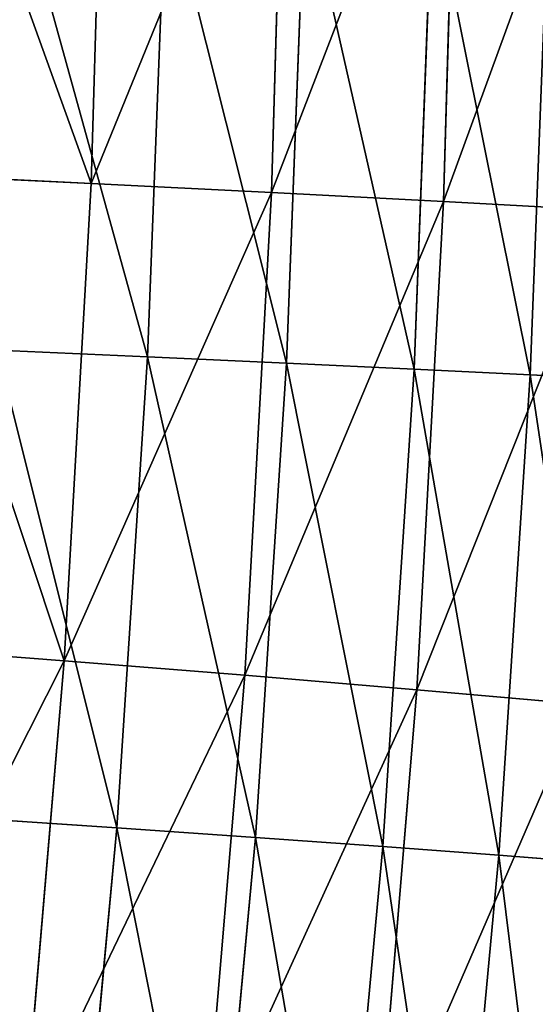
# Model space of a CAD drawing. Extents: x 0 to 605, y 0 to 400.
# Tile 947 of 1056: x 591 to 598, y 179 to 192. Entities that reach past the tile are written whole.
import ezdxf

# ---------------------------------------------------------------- set-up
doc = ezdxf.new("R2010")
doc.units = 0
doc.header["$LTSCALE"] = 25.4
doc.layers.get('0').update_dxf_attribs({"linetype": 'CONTINUOUS'})

# ---------------------------------------------------------------- blocks, each defined once
blk = doc.blocks.new('ATLANTA610_-_S_STL')
at = {"color": 0}
for p, q in [((598.78, 115.65, 216.964), (596.644, 110.921, 216.777)), ((598.78, 115.65, 216.964), (596.644, 110.921, 216.777)), ((599.131, 115.645, 210.532), (596.994, 110.914, 210.416)), ((599.131, 115.645, 210.532), (596.994, 110.914, 210.416)), ((596.644, 110.921, 216.777), (594.402, 106.339, 216.589)), ((596.644, 110.921, 216.777), (594.402, 106.339, 216.589)), ((596.994, 110.914, 210.416), (594.752, 106.332, 210.299)), ((596.994, 110.914, 210.416), (594.752, 106.332, 210.299)), ((596.644, 110.921, 216.777), (596.12, 110.93, 223.097)), ((596.644, 110.921, 216.777), (596.12, 110.93, 223.097)), ((596.994, 110.914, 210.416), (596.644, 110.921, 216.777)), ((596.994, 110.914, 210.416), (596.644, 110.921, 216.777)), ((597.176, 110.909, 204.016), (596.994, 110.914, 210.416)), ((597.176, 110.909, 204.016), (596.994, 110.914, 210.416)), ((594.402, 106.339, 216.589), (593.878, 106.348, 222.839)), ((594.402, 106.339, 216.589), (593.878, 106.348, 222.839)), ((594.402, 106.339, 216.589), (592.049, 101.906, 216.401)), ((594.402, 106.339, 216.589), (592.049, 101.906, 216.401)), ((594.752, 106.332, 210.299), (592.401, 101.902, 210.182)), ((594.752, 106.332, 210.299), (592.401, 101.902, 210.182)), ((594.752, 106.332, 210.299), (594.402, 106.339, 216.589)), ((594.752, 106.332, 210.299), (594.402, 106.339, 216.589)), ((594.934, 106.328, 203.971), (594.752, 106.332, 210.299)), ((594.934, 106.328, 203.971), (594.752, 106.332, 210.299)), ((592.049, 101.906, 216.401), (589.584, 97.627, 216.21)), ((592.049, 101.906, 216.401), (589.584, 97.627, 216.21)), ((592.401, 101.902, 210.182), (589.939, 97.629, 210.063)), ((592.401, 101.902, 210.182), (589.939, 97.629, 210.063)), ((592.049, 101.906, 216.401), (591.525, 101.914, 222.58)), ((592.049, 101.906, 216.401), (591.525, 101.914, 222.58)), ((592.401, 101.902, 210.182), (592.049, 101.906, 216.401)), ((592.401, 101.902, 210.182), (592.049, 101.906, 216.401)), ((592.585, 101.902, 203.926), (592.401, 101.902, 210.182)), ((592.585, 101.902, 203.926), (592.401, 101.902, 210.182)), ((599.079, 65.702, 219.042), (597.716, 58.258, 218.934)), ((599.079, 65.702, 219.042), (597.716, 58.258, 218.934)), ((599.489, 65.711, 212.744), (598.124, 58.268, 212.674)), ((599.489, 65.711, 212.744), (598.124, 58.268, 212.674)), ((597.716, 58.258, 218.934), (596.204, 50.845, 218.821)), ((597.716, 58.258, 218.934), (596.204, 50.845, 218.821)), ((598.124, 58.268, 212.674), (596.609, 50.856, 212.6)), ((598.124, 58.268, 212.674), (596.609, 50.856, 212.6)), ((597.138, 58.249, 225.148), (597.716, 58.258, 218.934)), ((597.138, 58.249, 225.148), (597.716, 58.258, 218.934)), ((597.716, 58.258, 218.934), (598.124, 58.268, 212.674)), ((597.716, 58.258, 218.934), (598.124, 58.268, 212.674)), ((598.124, 58.268, 212.674), (598.366, 58.279, 206.37)), ((598.124, 58.268, 212.674), (598.366, 58.279, 206.37)), ((596.204, 50.845, 218.821), (594.543, 43.465, 218.702)), ((596.204, 50.845, 218.821), (594.543, 43.465, 218.702)), ((596.609, 50.856, 212.6), (594.946, 43.476, 212.522)), ((596.609, 50.856, 212.6), (594.946, 43.476, 212.522)), ((595.629, 50.834, 224.994), (596.204, 50.845, 218.821)), ((595.629, 50.834, 224.994), (596.204, 50.845, 218.821)), ((596.204, 50.845, 218.821), (596.609, 50.856, 212.6)), ((596.204, 50.845, 218.821), (596.609, 50.856, 212.6)), ((596.609, 50.856, 212.6), (596.85, 50.867, 206.334)), ((596.609, 50.856, 212.6), (596.85, 50.867, 206.334)), ((594.946, 43.476, 212.522), (595.186, 43.488, 206.296)), ((594.946, 43.476, 212.522), (595.186, 43.488, 206.296)), ((594.543, 43.465, 218.702), (592.735, 36.121, 218.577)), ((594.543, 43.465, 218.702), (592.735, 36.121, 218.577)), ((594.946, 43.476, 212.522), (593.135, 36.132, 212.44)), ((594.946, 43.476, 212.522), (593.135, 36.132, 212.44)), ((593.973, 43.454, 224.832), (594.543, 43.465, 218.702)), ((593.973, 43.454, 224.832), (594.543, 43.465, 218.702)), ((594.543, 43.465, 218.702), (594.946, 43.476, 212.522)), ((594.543, 43.465, 218.702), (594.946, 43.476, 212.522)), ((592.735, 36.121, 218.577), (590.782, 28.818, 218.446)), ((592.735, 36.121, 218.577), (590.782, 28.818, 218.446)), ((593.135, 36.132, 212.44), (591.178, 28.828, 212.355)), ((593.135, 36.132, 212.44), (591.178, 28.828, 212.355)), ((592.17, 36.11, 224.662), (592.735, 36.121, 218.577)), ((592.17, 36.11, 224.662), (592.735, 36.121, 218.577)), ((592.735, 36.121, 218.577), (593.135, 36.132, 212.44)), ((592.735, 36.121, 218.577), (593.135, 36.132, 212.44)), ((593.135, 36.132, 212.44), (593.374, 36.144, 206.256)), ((593.135, 36.132, 212.44), (593.374, 36.144, 206.256))]:
    blk.add_line(p, q, dxfattribs=at)
mesh = blk.add_polyface(dxfattribs=at)
corners = [(596.12, 110.93, 223.097), (598.78, 115.65, 216.964), (596.644, 110.921, 216.777), (598.255, 115.655, 223.352)]
mesh.append_faces([[corners[k] for k in face] for face in [(0, 1, 2), (1, 0, 3)]], dxfattribs={"vtx0": -1, "color": 0})
mesh = blk.add_polyface(dxfattribs=at)
corners = [(596.644, 110.921, 216.777), (599.131, 115.645, 210.532), (596.994, 110.914, 210.416), (598.78, 115.65, 216.964)]
mesh.append_faces([[corners[k] for k in face] for face in [(0, 1, 2), (1, 0, 3)]], dxfattribs={"vtx0": -1, "color": 0})
mesh = blk.add_polyface(dxfattribs=at)
corners = [(596.994, 110.914, 210.416), (599.313, 115.641, 204.061), (597.176, 110.909, 204.016), (599.131, 115.645, 210.532)]
mesh.append_faces([[corners[k] for k in face] for face in [(0, 1, 2), (1, 0, 3)]], dxfattribs={"vtx0": -1, "color": 0})
mesh = blk.add_polyface(dxfattribs=at)
corners = [(593.878, 106.348, 222.839), (596.644, 110.921, 216.777), (594.402, 106.339, 216.589), (596.12, 110.93, 223.097)]
mesh.append_faces([[corners[k] for k in face] for face in [(0, 1, 2), (1, 0, 3)]], dxfattribs={"vtx0": -1, "color": 0})
mesh = blk.add_polyface(dxfattribs=at)
corners = [(594.402, 106.339, 216.589), (596.994, 110.914, 210.416), (594.752, 106.332, 210.299), (596.644, 110.921, 216.777)]
mesh.append_faces([[corners[k] for k in face] for face in [(0, 1, 2), (1, 0, 3)]], dxfattribs={"vtx0": -1, "color": 0})
mesh = blk.add_polyface(dxfattribs=at)
corners = [(594.752, 106.332, 210.299), (597.176, 110.909, 204.016), (594.934, 106.328, 203.971), (596.994, 110.914, 210.416)]
mesh.append_faces([[corners[k] for k in face] for face in [(0, 1, 2), (1, 0, 3)]], dxfattribs={"vtx0": -1, "color": 0})
mesh = blk.add_polyface(dxfattribs=at)
corners = [(591.525, 101.914, 222.58), (594.402, 106.339, 216.589), (592.049, 101.906, 216.401), (593.878, 106.348, 222.839)]
mesh.append_faces([[corners[k] for k in face] for face in [(0, 1, 2), (1, 0, 3)]], dxfattribs={"vtx0": -1, "color": 0})
mesh = blk.add_polyface(dxfattribs=at)
corners = [(592.049, 101.906, 216.401), (594.752, 106.332, 210.299), (592.401, 101.902, 210.182), (594.402, 106.339, 216.589)]
mesh.append_faces([[corners[k] for k in face] for face in [(0, 1, 2), (1, 0, 3)]], dxfattribs={"vtx0": -1, "color": 0})
mesh = blk.add_polyface(dxfattribs=at)
corners = [(592.401, 101.902, 210.182), (594.934, 106.328, 203.971), (592.585, 101.902, 203.926), (594.752, 106.332, 210.299)]
mesh.append_faces([[corners[k] for k in face] for face in [(0, 1, 2), (1, 0, 3)]], dxfattribs={"vtx0": -1, "color": 0})
mesh = blk.add_polyface(dxfattribs=at)
corners = [(589.057, 97.63, 222.318), (592.049, 101.906, 216.401), (589.584, 97.627, 216.21), (591.525, 101.914, 222.58)]
mesh.append_faces([[corners[k] for k in face] for face in [(0, 1, 2), (1, 0, 3)]], dxfattribs={"vtx0": -1, "color": 0})
mesh = blk.add_polyface(dxfattribs=at)
corners = [(592.049, 101.906, 216.401), (589.939, 97.629, 210.063), (589.584, 97.627, 216.21), (592.401, 101.902, 210.182)]
mesh.append_faces([[corners[k] for k in face] for face in [(0, 1, 2), (1, 0, 3)]], dxfattribs={"vtx0": -1, "color": 0})
mesh = blk.add_polyface(dxfattribs=at)
corners = [(592.401, 101.902, 210.182), (590.127, 97.635, 203.88), (589.939, 97.629, 210.063), (592.585, 101.902, 203.926)]
mesh.append_faces([[corners[k] for k in face] for face in [(0, 1, 2), (1, 0, 3)]], dxfattribs={"vtx0": -1, "color": 0})
mesh = blk.add_polyface(dxfattribs=at)
corners = [(597.716, 58.258, 218.934), (598.499, 65.693, 225.295), (597.138, 58.249, 225.148), (599.079, 65.702, 219.042)]
mesh.append_faces([[corners[k] for k in face] for face in [(0, 1, 2), (1, 0, 3)]], dxfattribs={"vtx0": -1, "color": 0})
mesh = blk.add_polyface(dxfattribs=at)
corners = [(598.124, 58.268, 212.674), (599.079, 65.702, 219.042), (597.716, 58.258, 218.934), (599.489, 65.711, 212.744)]
mesh.append_faces([[corners[k] for k in face] for face in [(0, 1, 2), (1, 0, 3)]], dxfattribs={"vtx0": -1, "color": 0})
mesh = blk.add_polyface(dxfattribs=at)
corners = [(598.366, 58.279, 206.37), (599.489, 65.711, 212.744), (598.124, 58.268, 212.674), (599.732, 65.72, 206.405)]
mesh.append_faces([[corners[k] for k in face] for face in [(0, 1, 2), (1, 0, 3)]], dxfattribs={"vtx0": -1, "color": 0})
mesh = blk.add_polyface(dxfattribs=at)
corners = [(596.204, 50.845, 218.821), (597.138, 58.249, 225.148), (595.629, 50.834, 224.994), (597.716, 58.258, 218.934)]
mesh.append_faces([[corners[k] for k in face] for face in [(0, 1, 2), (1, 0, 3)]], dxfattribs={"vtx0": -1, "color": 0})
mesh = blk.add_polyface(dxfattribs=at)
corners = [(596.609, 50.856, 212.6), (597.716, 58.258, 218.934), (596.204, 50.845, 218.821), (598.124, 58.268, 212.674)]
mesh.append_faces([[corners[k] for k in face] for face in [(0, 1, 2), (1, 0, 3)]], dxfattribs={"vtx0": -1, "color": 0})
mesh = blk.add_polyface(dxfattribs=at)
corners = [(596.85, 50.867, 206.334), (598.124, 58.268, 212.674), (596.609, 50.856, 212.6), (598.366, 58.279, 206.37)]
mesh.append_faces([[corners[k] for k in face] for face in [(0, 1, 2), (1, 0, 3)]], dxfattribs={"vtx0": -1, "color": 0})
mesh = blk.add_polyface(dxfattribs=at)
corners = [(594.543, 43.465, 218.702), (595.629, 50.834, 224.994), (593.973, 43.454, 224.832), (596.204, 50.845, 218.821)]
mesh.append_faces([[corners[k] for k in face] for face in [(0, 1, 2), (1, 0, 3)]], dxfattribs={"vtx0": -1, "color": 0})
mesh = blk.add_polyface(dxfattribs=at)
corners = [(594.946, 43.476, 212.522), (596.204, 50.845, 218.821), (594.543, 43.465, 218.702), (596.609, 50.856, 212.6)]
mesh.append_faces([[corners[k] for k in face] for face in [(0, 1, 2), (1, 0, 3)]], dxfattribs={"vtx0": -1, "color": 0})
mesh = blk.add_polyface(dxfattribs=at)
corners = [(595.186, 43.488, 206.296), (596.609, 50.856, 212.6), (594.946, 43.476, 212.522), (596.85, 50.867, 206.334)]
mesh.append_faces([[corners[k] for k in face] for face in [(0, 1, 2), (1, 0, 3)]], dxfattribs={"vtx0": -1, "color": 0})
mesh = blk.add_polyface(dxfattribs=at)
corners = [(593.374, 36.144, 206.256), (594.946, 43.476, 212.522), (593.135, 36.132, 212.44), (595.186, 43.488, 206.296)]
mesh.append_faces([[corners[k] for k in face] for face in [(0, 1, 2), (1, 0, 3)]], dxfattribs={"vtx0": -1, "color": 0})
mesh = blk.add_polyface(dxfattribs=at)
corners = [(592.735, 36.121, 218.577), (593.973, 43.454, 224.832), (592.17, 36.11, 224.662), (594.543, 43.465, 218.702)]
mesh.append_faces([[corners[k] for k in face] for face in [(0, 1, 2), (1, 0, 3)]], dxfattribs={"vtx0": -1, "color": 0})
mesh = blk.add_polyface(dxfattribs=at)
corners = [(593.135, 36.132, 212.44), (594.543, 43.465, 218.702), (592.735, 36.121, 218.577), (594.946, 43.476, 212.522)]
mesh.append_faces([[corners[k] for k in face] for face in [(0, 1, 2), (1, 0, 3)]], dxfattribs={"vtx0": -1, "color": 0})
mesh = blk.add_polyface(dxfattribs=at)
corners = [(590.782, 28.818, 218.446), (592.17, 36.11, 224.662), (590.221, 28.808, 224.484), (592.735, 36.121, 218.577)]
mesh.append_faces([[corners[k] for k in face] for face in [(0, 1, 2), (1, 0, 3)]], dxfattribs={"vtx0": -1, "color": 0})
mesh = blk.add_polyface(dxfattribs=at)
corners = [(591.178, 28.828, 212.355), (592.735, 36.121, 218.577), (590.782, 28.818, 218.446), (593.135, 36.132, 212.44)]
mesh.append_faces([[corners[k] for k in face] for face in [(0, 1, 2), (1, 0, 3)]], dxfattribs={"vtx0": -1, "color": 0})
mesh = blk.add_polyface(dxfattribs=at)
corners = [(591.414, 28.839, 206.214), (593.135, 36.132, 212.44), (591.178, 28.828, 212.355), (593.374, 36.144, 206.256)]
mesh.append_faces([[corners[k] for k in face] for face in [(0, 1, 2), (1, 0, 3)]], dxfattribs={"vtx0": -1, "color": 0})

msp = doc.modelspace()

# ---------------------------------------------------------------- block references
at = {"color": 254, "extrusion": (0, -1, 5.55112e-17)}
msp.add_blockref('ATLANTA610_-_S_STL', (-0.269, -0.066, -399.883), dxfattribs=at)

doc.saveas('drawing.dxf')
